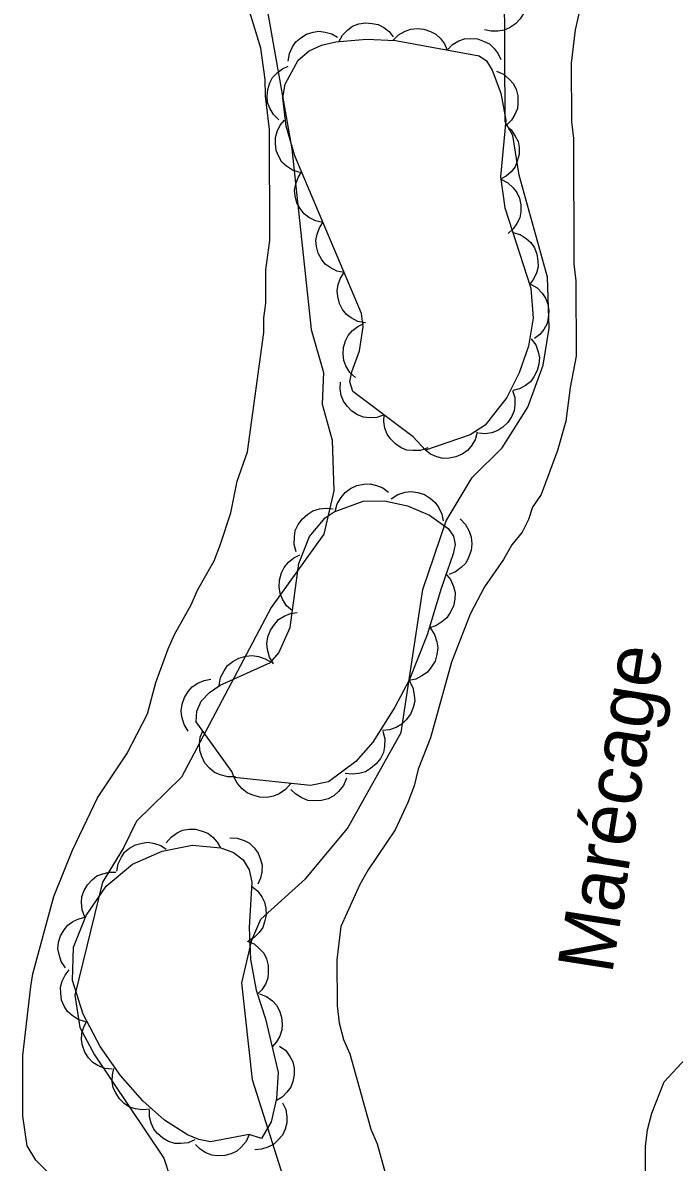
# Model space of a CAD drawing. Extents: x 282461 to 284471, y 5554090 to 5557646.
# Drawn here: x 283868.8 to 283904, y 5556472.9 to 5556534.5 of the extents above; entities that cross this region are included whole.
import ezdxf

# ---------------------------------------------------------------- set-up
doc = ezdxf.new("R2010")
doc.units = 0
for name, color, linetype in [('Niveau 1', 7, 'Continuous'), ('Niveau 44', 7, 'Continuous'), ('Niveau 7', 7, 'Continuous')]:
    doc.layers.add(name, color=color, linetype=linetype)

msp = doc.modelspace()

# ---------------------------------------------------------------- linework, layer by layer
at = {"layer": 'Niveau 1'}
for points in [[(283883.59, 5556469.77), (283881.2, 5556477.33), (283880.62, 5556482.57), (283881.15, 5556484.88), (283881.65, 5556486.01), (283884.06, 5556488.19), (283886.34, 5556490.91), (283889.23, 5556496.12), (283890.4, 5556503.84), (283891.67, 5556507.56), (283893.08, 5556509.9), (283894.7, 5556511.52), (283896.08, 5556513.72), (283896.92, 5556515.99), (283897.24, 5556517.99), (283897.15, 5556520.74), (283895.61, 5556526.27), (283895.27, 5556528.4), (283894.86, 5556529.14), (283894.83, 5556536.69)], [(283881.95, 5556535.43), (283883.32, 5556527.68), (283884.37, 5556517.91), (283885.03, 5556515.59), (283884.96, 5556513.88), (283885.5, 5556511.92), (283885.59, 5556509.18), (283885.06, 5556506.84), (283882.21, 5556502.87), (283877.36, 5556493.69), (283874.92, 5556491.31), (283874.21, 5556489.88), (283873.08, 5556488.02), (283871.59, 5556481.9), (283871.86, 5556480.16), (283872.64, 5556478.68), (283876.4, 5556473.09), (283876.74, 5556472.04)]]:
    msp.add_lwpolyline(points, dxfattribs=at)
at = {"layer": 'Niveau 44'}
for points in [[(283895.95, 5556536.14), (283896.01, 5556535.73), (283895.95, 5556535.33), (283895.86, 5556535.01), (283895.67, 5556534.72), (283895.42, 5556534.45), (283895.1, 5556534.24), (283894.81, 5556534.1), (283894.46, 5556534.05), (283894.1, 5556534.05), (283893.75, 5556534.13)], [(283885.87, 5556533.48), (283886.06, 5556533.84), (283886.35, 5556534.12), (283886.61, 5556534.32), (283886.94, 5556534.44), (283887.3, 5556534.5), (283887.67, 5556534.47), (283887.99, 5556534.41), (283888.29, 5556534.25), (283888.58, 5556534.03), (283888.81, 5556533.75)], [(283888.81, 5556533.56), (283889.1, 5556533.85), (283889.45, 5556534.05), (283889.76, 5556534.16), (283890.1, 5556534.19), (283890.46, 5556534.16), (283890.82, 5556534.03), (283891.11, 5556533.89), (283891.36, 5556533.65), (283891.58, 5556533.36), (283891.72, 5556533.03)], [(283890.55, 5556511.38), (283889.88, 5556512.1), (283886.62, 5556514.56), (283886.46, 5556515.08), (283886.56, 5556515.62), (283886.98, 5556516.76), (283887.18, 5556518.06), (283887.09, 5556518.77), (283883.49, 5556527.3), (283883.01, 5556528.92), (283882.83, 5556530.44), (283882.96, 5556531.18), (283883.67, 5556532.49), (283884.26, 5556532.98), (283884.92, 5556533.3), (283885.71, 5556533.47), (283887.36, 5556533.62), (283888.92, 5556533.54), (283893.45, 5556532.72), (283893.86, 5556532.44), (283894.15, 5556531.95), (283894.62, 5556530.7), (283894.9, 5556529.23), (283894.61, 5556526.18), (283894.84, 5556524.49), (283896.25, 5556520.15), (283896.37, 5556518.53), (283896.13, 5556517.01), (283895.62, 5556515.56), (283894.95, 5556514.24), (283893.77, 5556512.74), (283892.96, 5556512.22), (283890.55, 5556511.38)], [(283883.13, 5556532.43), (283883.19, 5556532.84), (283883.36, 5556533.2), (283883.53, 5556533.48), (283883.8, 5556533.7), (283884.11, 5556533.89), (283884.47, 5556533.99), (283884.79, 5556534.05), (283885.13, 5556534), (283885.48, 5556533.9), (283885.79, 5556533.72)], [(283891.72, 5556533.03), (283892.01, 5556533.33), (283892.36, 5556533.52), (283892.66, 5556533.64), (283893.01, 5556533.66), (283893.37, 5556533.63), (283893.73, 5556533.5), (283894.01, 5556533.36), (283894.27, 5556533.12), (283894.48, 5556532.83), (283894.63, 5556532.51)], [(283882.62, 5556529.25), (283882.33, 5556529.54), (283882.13, 5556529.89), (283882.01, 5556530.19), (283881.98, 5556530.54), (283882.02, 5556530.9), (283882.14, 5556531.26), (283882.28, 5556531.55), (283882.52, 5556531.8), (283882.81, 5556532.02), (283883.13, 5556532.16)], [(283894.39, 5556531.88), (283894.77, 5556531.72), (283895.08, 5556531.46), (283895.3, 5556531.22), (283895.45, 5556530.91), (283895.55, 5556530.56), (283895.55, 5556530.18), (283895.53, 5556529.86), (283895.39, 5556529.54), (283895.2, 5556529.23), (283894.95, 5556528.98)], [(283883.76, 5556526.4), (283883.36, 5556526.53), (283883.03, 5556526.75), (283882.79, 5556526.97), (283882.61, 5556527.27), (283882.48, 5556527.6), (283882.43, 5556527.98), (283882.43, 5556528.3), (283882.53, 5556528.63), (283882.69, 5556528.96), (283882.92, 5556529.23)], [(283894.88, 5556528.98), (283895.19, 5556528.72), (283895.41, 5556528.38), (283895.56, 5556528.09), (283895.61, 5556527.75), (283895.61, 5556527.38), (283895.51, 5556527.02), (283895.4, 5556526.72), (283895.18, 5556526.45), (283894.91, 5556526.21), (283894.6, 5556526.04)], [(283885, 5556523.71), (283884.6, 5556523.79), (283884.25, 5556523.98), (283883.98, 5556524.17), (283883.77, 5556524.45), (283883.6, 5556524.77), (283883.51, 5556525.14), (283883.47, 5556525.45), (283883.54, 5556525.8), (283883.66, 5556526.14), (283883.85, 5556526.44)], [(283894.63, 5556526.04), (283895, 5556525.85), (283895.29, 5556525.58), (283895.5, 5556525.33), (283895.63, 5556525.01), (283895.71, 5556524.65), (283895.7, 5556524.27), (283895.65, 5556523.96), (283895.5, 5556523.64), (283895.29, 5556523.35), (283895.03, 5556523.11)], [(283886.15, 5556520.99), (283885.75, 5556521.07), (283885.4, 5556521.26), (283885.13, 5556521.45), (283884.92, 5556521.72), (283884.75, 5556522.05), (283884.66, 5556522.41), (283884.62, 5556522.73), (283884.69, 5556523.07), (283884.81, 5556523.42), (283885, 5556523.71)], [(283895.27, 5556523.16), (283895.67, 5556523.05), (283896, 5556522.83), (283896.25, 5556522.62), (283896.44, 5556522.33), (283896.58, 5556521.99), (283896.63, 5556521.62), (283896.65, 5556521.3), (283896.55, 5556520.97), (283896.4, 5556520.63), (283896.18, 5556520.35)], [(283887.3, 5556518.27), (283886.9, 5556518.35), (283886.54, 5556518.54), (283886.28, 5556518.73), (283886.07, 5556519), (283885.9, 5556519.32), (283885.81, 5556519.69), (283885.77, 5556520.01), (283885.83, 5556520.35), (283885.96, 5556520.69), (283886.15, 5556520.99)], [(283896.23, 5556520.36), (283896.59, 5556520.16), (283896.87, 5556519.87), (283897.05, 5556519.6), (283897.17, 5556519.28), (283897.23, 5556518.92), (283897.19, 5556518.54), (283897.13, 5556518.23), (283896.96, 5556517.92), (283896.73, 5556517.64), (283896.45, 5556517.42)], [(283886.76, 5556515.31), (283886.46, 5556515.59), (283886.25, 5556515.94), (283886.13, 5556516.24), (283886.09, 5556516.58), (283886.12, 5556516.94), (283886.23, 5556517.3), (283886.37, 5556517.59), (283886.6, 5556517.85), (283886.89, 5556518.08), (283887.21, 5556518.23)], [(283896.27, 5556517.41), (283896.52, 5556517.08), (283896.65, 5556516.7), (283896.72, 5556516.38), (283896.69, 5556516.04), (283896.6, 5556515.69), (283896.42, 5556515.36), (283896.23, 5556515.09), (283895.96, 5556514.88), (283895.63, 5556514.71), (283895.29, 5556514.62)], [(283888.31, 5556513.29), (283887.92, 5556513.15), (283887.52, 5556513.14), (283887.19, 5556513.17), (283886.87, 5556513.3), (283886.56, 5556513.5), (283886.31, 5556513.77), (283886.11, 5556514.03), (283885.99, 5556514.35), (283885.93, 5556514.71), (283885.95, 5556515.07)], [(283895.25, 5556514.62), (283895.38, 5556514.23), (283895.38, 5556513.83), (283895.34, 5556513.51), (283895.21, 5556513.19), (283895.01, 5556512.88), (283894.73, 5556512.63), (283894.47, 5556512.44), (283894.14, 5556512.33), (283893.78, 5556512.27), (283893.42, 5556512.3)], [(283890.67, 5556511.51), (283890.28, 5556511.37), (283889.88, 5556511.36), (283889.55, 5556511.39), (283889.23, 5556511.52), (283888.92, 5556511.72), (283888.66, 5556511.99), (283888.47, 5556512.25), (283888.35, 5556512.57), (283888.29, 5556512.93), (283888.31, 5556513.29)], [(283893.34, 5556512.35), (283893.23, 5556511.95), (283893.02, 5556511.61), (283892.82, 5556511.36), (283892.53, 5556511.17), (283892.2, 5556511.02), (283891.83, 5556510.96), (283891.51, 5556510.94), (283891.17, 5556511.02), (283890.83, 5556511.17), (283890.55, 5556511.38)], [(283885.67, 5556508.06), (283885.78, 5556508.48), (283885.99, 5556508.83), (283886.2, 5556509.1), (283886.49, 5556509.31), (283886.83, 5556509.47), (283887.22, 5556509.54), (283887.55, 5556509.57), (283887.9, 5556509.48), (283888.25, 5556509.34), (283888.55, 5556509.12)], [(283888.69, 5556508.76), (283889.05, 5556508.99), (283889.45, 5556509.11), (283889.78, 5556509.15), (283890.13, 5556509.1), (283890.49, 5556508.98), (283890.82, 5556508.77), (283891.08, 5556508.56), (283891.28, 5556508.26), (283891.43, 5556507.92), (283891.5, 5556507.56)], [(283880.21, 5556493.68), (283880.08, 5556494), (283878.15, 5556496.69), (283878.19, 5556497.27), (283878.42, 5556497.8), (283878.86, 5556498.27), (283879.44, 5556498.68), (283882.17, 5556499.9), (283882.61, 5556500.43), (283883.24, 5556501.8), (283883.7, 5556505.25), (283884.28, 5556506.72), (283885.13, 5556507.72), (283885.61, 5556508.04), (283887.18, 5556508.62), (283888.34, 5556508.64), (283889.58, 5556508.38), (283890.77, 5556507.87), (283891.78, 5556507.15), (283892.07, 5556506.74), (283892.15, 5556506.28), (283892.05, 5556505.77), (283891.39, 5556503.91), (283890.65, 5556501.4), (283889.67, 5556498.94), (283888.9, 5556497.48), (283887.71, 5556495.58), (283886.78, 5556494.54), (283885.3, 5556493.44), (283884.33, 5556493.24), (283880.21, 5556493.68)], [(283883.56, 5556505.88), (283883.45, 5556506.29), (283883.46, 5556506.7), (283883.51, 5556507.04), (283883.67, 5556507.36), (283883.89, 5556507.67), (283884.18, 5556507.92), (283884.46, 5556508.11), (283884.81, 5556508.21), (283885.18, 5556508.25), (283885.55, 5556508.21)], [(283892.42, 5556507.67), (283892.72, 5556507.36), (283892.92, 5556507), (283893.03, 5556506.68), (283893.06, 5556506.32), (283893.02, 5556505.95), (283892.88, 5556505.58), (283892.73, 5556505.28), (283892.48, 5556505.03), (283892.17, 5556504.81), (283891.83, 5556504.66)], [(283883.36, 5556502.69), (283883.04, 5556502.97), (283882.82, 5556503.32), (283882.69, 5556503.63), (283882.64, 5556503.99), (283882.66, 5556504.36), (283882.77, 5556504.74), (283882.91, 5556505.04), (283883.14, 5556505.32), (283883.43, 5556505.56), (283883.76, 5556505.72)], [(283891.63, 5556504.72), (283891.9, 5556504.39), (283892.06, 5556504.01), (283892.15, 5556503.68), (283892.14, 5556503.32), (283892.06, 5556502.95), (283891.89, 5556502.6), (283891.71, 5556502.32), (283891.44, 5556502.09), (283891.11, 5556501.89), (283890.76, 5556501.78)], [(283882.33, 5556499.83), (283882.11, 5556500.19), (283882.01, 5556500.6), (283881.97, 5556500.93), (283882.03, 5556501.28), (283882.16, 5556501.64), (283882.38, 5556501.96), (283882.6, 5556502.22), (283882.9, 5556502.41), (283883.25, 5556502.55), (283883.61, 5556502.61)], [(283890.8, 5556501.77), (283891.04, 5556501.42), (283891.16, 5556501.02), (283891.22, 5556500.69), (283891.17, 5556500.33), (283891.07, 5556499.97), (283890.86, 5556499.64), (283890.66, 5556499.37), (283890.36, 5556499.17), (283890.02, 5556499), (283889.66, 5556498.92)], [(283879.4, 5556498.66), (283879.47, 5556499.08), (283879.66, 5556499.45), (283879.85, 5556499.73), (283880.13, 5556499.96), (283880.46, 5556500.14), (283880.84, 5556500.24), (283881.17, 5556500.28), (283881.52, 5556500.23), (283881.88, 5556500.1), (283882.2, 5556499.91)], [(283877.72, 5556496.19), (283877.49, 5556496.55), (283877.38, 5556496.95), (283877.34, 5556497.29), (283877.39, 5556497.64), (283877.51, 5556498), (283877.72, 5556498.33), (283877.93, 5556498.58), (283878.23, 5556498.78), (283878.58, 5556498.93), (283878.94, 5556499)], [(283889.66, 5556498.93), (283889.86, 5556498.55), (283889.94, 5556498.14), (283889.97, 5556497.81), (283889.88, 5556497.46), (283889.74, 5556497.11), (283889.5, 5556496.8), (283889.27, 5556496.56), (283888.96, 5556496.38), (283888.6, 5556496.26), (283888.23, 5556496.22)], [(283880.28, 5556493.72), (283879.86, 5556493.71), (283879.45, 5556493.82), (283879.14, 5556493.95), (283878.87, 5556494.18), (283878.62, 5556494.46), (283878.45, 5556494.82), (283878.34, 5556495.13), (283878.32, 5556495.49), (283878.37, 5556495.86), (283878.5, 5556496.21)], [(283888.25, 5556496.19), (283888.36, 5556495.77), (283888.34, 5556495.36), (283888.28, 5556495.03), (283888.11, 5556494.71), (283887.89, 5556494.41), (283887.58, 5556494.16), (283887.3, 5556493.98), (283886.95, 5556493.89), (283886.58, 5556493.85), (283886.21, 5556493.9)], [(283883.26, 5556493.35), (283882.98, 5556493.03), (283882.63, 5556492.8), (283882.33, 5556492.66), (283881.97, 5556492.6), (283881.59, 5556492.61), (283881.22, 5556492.72), (283880.91, 5556492.84), (283880.63, 5556493.07), (283880.38, 5556493.36), (283880.21, 5556493.68)], [(283886.27, 5556493.64), (283886.11, 5556493.25), (283885.84, 5556492.92), (283885.6, 5556492.69), (283885.28, 5556492.53), (283884.92, 5556492.43), (283884.52, 5556492.41), (283884.19, 5556492.44), (283883.86, 5556492.57), (283883.53, 5556492.77), (283883.27, 5556493.02)], [(283876.53, 5556490.14), (283876.79, 5556490.45), (283877.12, 5556490.68), (283877.41, 5556490.82), (283877.75, 5556490.88), (283878.12, 5556490.88), (283878.48, 5556490.78), (283878.78, 5556490.67), (283879.05, 5556490.45), (283879.29, 5556490.18), (283879.46, 5556489.87)], [(283879.96, 5556490.42), (283880.37, 5556490.4), (283880.75, 5556490.27), (283881.03, 5556490.12), (283881.28, 5556489.88), (283881.5, 5556489.59), (283881.63, 5556489.24), (283881.72, 5556488.93), (283881.7, 5556488.58), (283881.63, 5556488.23), (283881.48, 5556487.91)], [(283881.01, 5556474.36), (283878.93, 5556473.97), (283878.3, 5556474.09), (283877.67, 5556474.34), (283876.44, 5556475.14), (283875.26, 5556476.19), (283874.05, 5556477.55), (283872.95, 5556479.13), (283872.03, 5556480.88), (283871.46, 5556482.69), (283871.52, 5556484.5), (283872.19, 5556486.22), (283873.28, 5556487.79), (283874.7, 5556488.99), (283876.3, 5556489.7), (283877.93, 5556490.01), (283879.49, 5556489.87), (283880.17, 5556489.62), (283880.69, 5556489.22), (283881.01, 5556488.69), (283881.15, 5556488.02), (283881.02, 5556485.57), (283881.09, 5556483.84), (283881.4, 5556482.18), (283881.89, 5556480.63), (283882.58, 5556477.72), (283882.5, 5556476.32), (283882.21, 5556475.05), (283881.68, 5556474.15), (283881.01, 5556474.36)], [(283873.85, 5556488.61), (283873.92, 5556489.01), (283874.1, 5556489.37), (283874.28, 5556489.64), (283874.55, 5556489.85), (283874.87, 5556490.03), (283875.23, 5556490.12), (283875.55, 5556490.17), (283875.89, 5556490.11), (283876.23, 5556489.99), (283876.53, 5556489.8)], [(283872.13, 5556486.13), (283871.98, 5556486.51), (283871.95, 5556486.91), (283871.97, 5556487.24), (283872.09, 5556487.56), (283872.27, 5556487.87), (283872.53, 5556488.14), (283872.78, 5556488.35), (283873.1, 5556488.47), (283873.45, 5556488.55), (283873.81, 5556488.55)], [(283881.14, 5556487.79), (283881.46, 5556487.54), (283881.7, 5556487.22), (283881.85, 5556486.93), (283881.92, 5556486.6), (283881.94, 5556486.23), (283881.85, 5556485.87), (283881.75, 5556485.56), (283881.55, 5556485.29), (283881.28, 5556485.03), (283880.98, 5556484.85)], [(283871.08, 5556483.38), (283870.85, 5556483.72), (283870.73, 5556484.1), (283870.67, 5556484.41), (283870.71, 5556484.76), (283870.81, 5556485.11), (283871.01, 5556485.43), (283871.2, 5556485.68), (283871.48, 5556485.88), (283871.81, 5556486.04), (283872.15, 5556486.12)], [(283880.9, 5556484.83), (283881.28, 5556484.67), (283881.58, 5556484.41), (283881.8, 5556484.17), (283881.95, 5556483.86), (283882.05, 5556483.51), (283882.05, 5556483.14), (283882.02, 5556482.82), (283881.89, 5556482.5), (283881.7, 5556482.19), (283881.44, 5556481.94)], [(283872.16, 5556480.46), (283871.77, 5556480.58), (283871.44, 5556480.8), (283871.19, 5556481.01), (283871.01, 5556481.31), (283870.87, 5556481.64), (283870.82, 5556482.01), (283870.81, 5556482.33), (283870.9, 5556482.66), (283871.06, 5556482.99), (283871.28, 5556483.27)], [(283881.57, 5556481.98), (283881.95, 5556481.83), (283882.27, 5556481.59), (283882.5, 5556481.36), (283882.66, 5556481.05), (283882.77, 5556480.71), (283882.8, 5556480.33), (283882.79, 5556480.02), (283882.67, 5556479.69), (283882.49, 5556479.37), (283882.25, 5556479.11)], [(283873.6, 5556477.89), (283873.2, 5556477.93), (283872.83, 5556478.09), (283872.55, 5556478.26), (283872.32, 5556478.51), (283872.12, 5556478.82), (283872, 5556479.17), (283871.94, 5556479.49), (283871.97, 5556479.83), (283872.07, 5556480.18), (283872.23, 5556480.49)], [(283882.66, 5556479.15), (283882.99, 5556478.9), (283883.22, 5556478.58), (283883.37, 5556478.29), (283883.44, 5556477.95), (283883.45, 5556477.59), (283883.37, 5556477.23), (283883.27, 5556476.92), (283883.06, 5556476.65), (283882.8, 5556476.39), (283882.49, 5556476.21)], [(283875.66, 5556475.74), (283875.25, 5556475.69), (283874.86, 5556475.75), (283874.55, 5556475.85), (283874.26, 5556476.04), (283874, 5556476.29), (283873.8, 5556476.61), (283873.66, 5556476.89), (283873.61, 5556477.24), (283873.62, 5556477.6), (283873.7, 5556477.94)], [(283878.08, 5556474.07), (283877.71, 5556473.91), (283877.31, 5556473.87), (283876.99, 5556473.88), (283876.66, 5556473.99), (283876.34, 5556474.16), (283876.06, 5556474.41), (283875.85, 5556474.65), (283875.71, 5556474.97), (283875.62, 5556475.32), (283875.62, 5556475.68)], [(283882.82, 5556476.08), (283882.99, 5556475.71), (283883.05, 5556475.32), (283883.06, 5556474.99), (283882.96, 5556474.66), (283882.81, 5556474.33), (283882.57, 5556474.05), (283882.33, 5556473.82), (283882.02, 5556473.67), (283881.68, 5556473.57), (283881.32, 5556473.54)], [(283881.01, 5556474.36), (283880.85, 5556473.98), (283880.59, 5556473.68), (283880.35, 5556473.46), (283880.04, 5556473.32), (283879.69, 5556473.22), (283879.31, 5556473.21), (283878.99, 5556473.24), (283878.67, 5556473.37), (283878.37, 5556473.57), (283878.12, 5556473.82)]]:
    msp.add_lwpolyline(points, dxfattribs=at)
at = {"layer": 'Niveau 7'}
for points in [[(283869.32, 5556483.05), (283870.45, 5556487.24), (283871.46, 5556489.74), (283872.81, 5556492.57), (283874.39, 5556494.96), (283875.52, 5556497.12), (283875.97, 5556498.82), (283876.64, 5556500.63), (283876.98, 5556501.42), (283877.88, 5556503.01), (283878.22, 5556503.81), (283879.12, 5556505.4), (283879.46, 5556506.3), (283880.02, 5556508), (283880.36, 5556509.7), (283880.92, 5556511.29), (283881.81, 5556517.75), (283881.81, 5556518.54), (283881.92, 5556519.33), (283881.91, 5556521.14), (283882.14, 5556522.73), (283882.12, 5556528.73), (283881.89, 5556530.54), (283881.88, 5556531.44), (283881.65, 5556533.14), (283880.85, 5556535.74)], [(283898.88, 5556535.15), (283898.65, 5556534.13), (283898.43, 5556532.32), (283898.44, 5556529.15), (283898.55, 5556528.24), (283898.57, 5556521.45), (283898.69, 5556520.55), (283898.7, 5556516.47), (283898.37, 5556514.77), (283898.15, 5556512.96), (283897.7, 5556511.37), (283896.8, 5556508.99), (283896.34, 5556508.31), (283896.12, 5556507.63), (283895.78, 5556506.95), (283895.22, 5556506.27), (283894.77, 5556505.47), (283893.75, 5556504), (283892.96, 5556502.52), (283891.95, 5556499.91), (283890.83, 5556495.83), (283890.15, 5556494.13), (283889.93, 5556493.23), (283889.59, 5556492.32), (283888.91, 5556490.84), (283887.45, 5556488.68), (283887, 5556487.89), (283885.98, 5556485.62), (283885.76, 5556483.81), (283885.77, 5556481.32), (283885.88, 5556480.41), (283886.11, 5556479.51), (283886.45, 5556478.72), (283887.6, 5556474.65), (283887.94, 5556473.86), (283888.4, 5556472.16)], [(283870.15, 5556472.3), (283869.47, 5556472.97), (283869.01, 5556473.76), (283868.78, 5556475.35), (283868.77, 5556478.63), (283869.21, 5556482.37), (283869.32, 5556483.05)], [(283902.46, 5556471.89), (283902.45, 5556473.71), (283902.56, 5556474.61), (283902.79, 5556475.52), (283903.46, 5556477.22), (283905.38, 5556479.27)]]:
    msp.add_lwpolyline(points, dxfattribs=at)

# ---------------------------------------------------------------- texts
msp.add_text('Marécage', height=3, rotation=81.0598, dxfattribs=at).set_placement((283900.64, 5556482.99))

doc.saveas('drawing.dxf')
